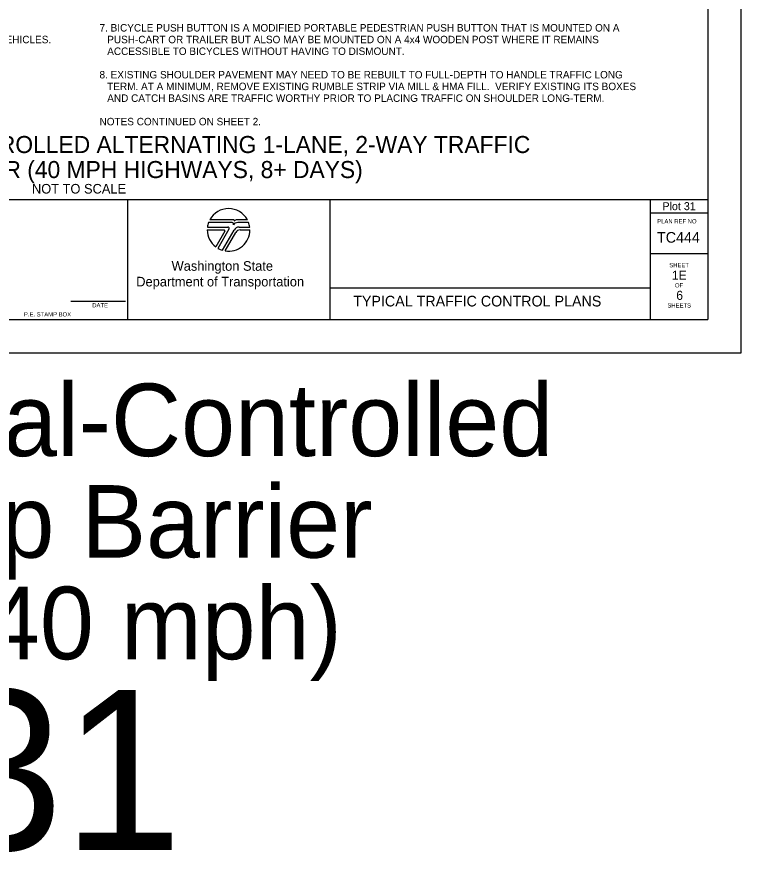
# Model space of a CAD drawing. Extents: x 99976 to 100136, y 99905 to 100011.
# Drawn here: x 100009.27 to 100016.06, y 99905.01 to 99912.84 of the extents above; entities that cross this region are included whole.
import ezdxf

# ---------------------------------------------------------------- set-up
doc = ezdxf.new("R2010")
doc.units = 0
for name, color, linetype in [('SH_DE_DetailHeading1Text', 7, 'Continuous'), ('SH_GI_GeneralNotesBodyText', 7, 'Continuous'), ('SH_GI_PlotLimits', 7, 'Continuous'), ('SH_GI_SheetBorder', 7, 'Continuous'), ('SH_GI_SheetLocationText', 7, 'Continuous'), ('SH_GI_SheetTextInCells', 7, 'Continuous'), ('SH_GI_TitleBlockText', 7, 'Continuous'), ('SH_GI_WSDOTLogo', 7, 'Continuous')]:
    doc.layers.add(name, color=color, linetype=linetype)

msp = doc.modelspace()

# ---------------------------------------------------------------- linework, layer by layer
at = {"layer": 'SH_GI_PlotLimits'}
msp.add_lwpolyline([(99999.0625, 99909.6875), (100016.0625, 99909.6875), (100016.0625, 99920.6875), (99999.0625, 99920.6875)], close=True, dxfattribs=at)
at = {"layer": 'SH_GI_SheetBorder'}
for p, q in [((100015.75, 99920.375), (100015.75, 99910)), ((100000, 99911.1259), (100015.75, 99911.1259)), ((100010.3089, 99911.1259), (100010.3089, 99910)), ((100012.2055, 99911.1259), (100012.2055, 99910)), ((100015.2079, 99911.1259), (100015.2079, 99910)), ((100015.2079, 99911.0008), (100015.75, 99911.0008)), ((100015.2079, 99910.6176), (100015.75, 99910.6176)), ((100012.2055, 99910.2955), (100015.2079, 99910.2955)), ((100009.7797, 99910.1733), (100010.2914, 99910.1733)), ((100000, 99910), (100015.75, 99910))]:
    msp.add_line(p, q, dxfattribs=at)
at = {"layer": 'SH_GI_WSDOTLogo'}
for p, q in [((100011.2894, 99910.9094), (100011.0697, 99910.9094)), ((100011.303, 99910.9354), (100011.0815, 99910.9354)), ((100011.433, 99910.9354), (100011.3351, 99910.9354)), ((100011.343, 99910.9094), (100011.3429, 99910.9094)), ((100011.4448, 99910.9094), (100011.343, 99910.9094)), ((100011.0572, 99910.84), (100011.2148, 99910.84)), ((100011.059, 99910.8661), (100011.2496, 99910.8661)), ((100011.222, 99910.8277), (100011.1364, 99910.6807)), ((100011.261, 99910.8464), (100011.1567, 99910.6672)), ((100011.1989, 99910.6487), (100011.3089, 99910.839)), ((100011.2244, 99910.6428), (100011.3242, 99910.8156)), ((100011.3558, 99910.8661), (100011.4555, 99910.8661)), ((100011.3655, 99910.8394), (100011.4572, 99910.8394))]:
    msp.add_line(p, q, dxfattribs=at)
for centre, radius, start, end in [((100011.2572, 99910.84), 0.2, 28.47865, 151.53204), ((100011.2572, 99910.84), 0.2, 159.69598, 172.50569), ((100011.2894, 99910.8946), 0.0148, 327.8418, 89.99855), ((100011.3429, 99910.861), 0.0484, 89.99529, 147.82376), ((100011.303, 99910.9263), 0.00903, 329.87418, 90.00328), ((100011.3352, 99910.9066), 0.0287, 90.00721, 148.16763), ((100011.2572, 99910.84), 0.2, 7.49431, 20.29406), ((100011.2572, 99910.84), 0.2, 179.99864, 232.84327), ((100011.2149, 99910.8318), 0.0082, 329.74356, 90), ((100011.2572, 99910.84), 0.2, 260.54554, 359.80857), ((100011.2497, 99910.853), 0.0131, 329.76834, 90), ((100011.3558, 99910.8119), 0.0542, 90, 149.99738), ((100011.3654, 99910.7918), 0.0476, 90, 150.05432), ((100011.2572, 99910.84), 0.2, 239.79292, 253.0448)]:
    msp.add_arc(centre, radius, start, end, dxfattribs=at)

# ---------------------------------------------------------------- texts
at = {"layer": 'SH_DE_DetailHeading1Text'}
for s, height, p in [('ADVANCED TEMPORARY SIGNAL-CONTROLLED ALTERNATING 1-LANE, 2-WAY TRAFFIC', 0.16, (100004.9788, 99911.5606)), ('35 WZSL + TEMP BARRIER (40 MPH HIGHWAYS, 8+ DAYS)', 0.16, (100006.57, 99911.3259)), ('NOT TO SCALE', 0.09, (100009.4141, 99911.1809))]:
    msp.add_text(s, height=height, rotation=360, dxfattribs=at).set_placement(p)
at = {"layer": 'SH_GI_GeneralNotesBodyText'}
for s, p in [('7. BICYCLE PUSH BUTTON IS A MODIFIED PORTABLE PEDESTRIAN PUSH BUTTON THAT IS MOUNTED ON A ', (100010.0475, 99912.6998)), (':  (1) DEFAULT TIMING PLAN DESIGNED ONLY FOR VEHICLES. ', (100006.7909, 99912.5899)), ('PUSH-CART OR TRAILER BUT ALSO MAY BE MOUNTED ON A 4x4 WOODEN POST WHERE IT REMAINS ', (100010.1197, 99912.5899)), ('ACCESSIBLE TO BICYCLES WITHOUT HAVING TO DISMOUNT.', (100010.1197, 99912.48)), ('8. EXISTING SHOULDER PAVEMENT MAY NEED TO BE REBUILT TO FULL-DEPTH TO HANDLE TRAFFIC LONG ', (100010.0475, 99912.2602)), ('TERM. AT A MINIMUM, REMOVE EXISTING RUMBLE STRIP VIA MILL & HMA FILL.  VERIFY EXISTING ITS BOXES ', (100010.1197, 99912.1503)), ('AND CATCH BASINS ARE TRAFFIC WORTHY PRIOR TO PLACING TRAFFIC ON SHOULDER LONG-TERM.', (100010.1197, 99912.0404)), ('NOTES CONTINUED ON SHEET 2.', (100010.0475, 99911.8206))]:
    msp.add_text(s, height=0.07, rotation=360, dxfattribs=at).set_placement(p)
at = {"layer": 'SH_GI_SheetBorder'}
msp.add_text('PLAN REF NO', height=0.040032, dxfattribs=at).set_placement((100015.2747, 99910.9008))
at = {"layer": 'SH_GI_SheetLocationText'}
for s, height, p in [('Plot 31', 0.075, (100015.3235, 99911.025)), (' Temp Signal-Controlled', 0.68, (100004.4951, 99908.7191)), ('Alt Traffic w/ Temp Barrier', 0.68, (100002.0459, 99907.7671)), ('& Rumble Strips (40 mph)', 0.68, (100001.8582, 99906.8151)), ('Plot 31', 1.5, (100004.5756, 99905.0267))]:
    msp.add_text(s, height=height, dxfattribs=at).set_placement(p)
at = {"layer": 'SH_GI_SheetTextInCells'}
for s, height, p in [('Washington State', 0.090072, (100010.7229, 99910.4571)), ('SHEET', 0.04003, (100015.3877, 99910.4896)), ('Department of Transportation', 0.090072, (100010.3916, 99910.3101)), ('OF', 0.04003, (100015.4406, 99910.3008)), ('DATE', 0.04003, (100009.9794, 99910.1141)), ('SHEETS', 0.04003, (100015.3698, 99910.112)), ('P.E. STAMP BOX', 0.040032, (100009.339, 99910.0286))]:
    msp.add_text(s, height=height, dxfattribs=at).set_placement(p)
at = {"layer": 'SH_GI_TitleBlockText'}
for s, height, p in [('TC444', 0.1, (100015.2728, 99910.72)), ('1E', 0.085, (100015.4116, 99910.3723)), ('6', 0.085, (100015.4534, 99910.1843)), ('TYPICAL TRAFFIC CONTROL PLANS', 0.1, (100012.4251, 99910.1224))]:
    msp.add_text(s, height=height, dxfattribs=at).set_placement(p)

doc.saveas('drawing.dxf')
